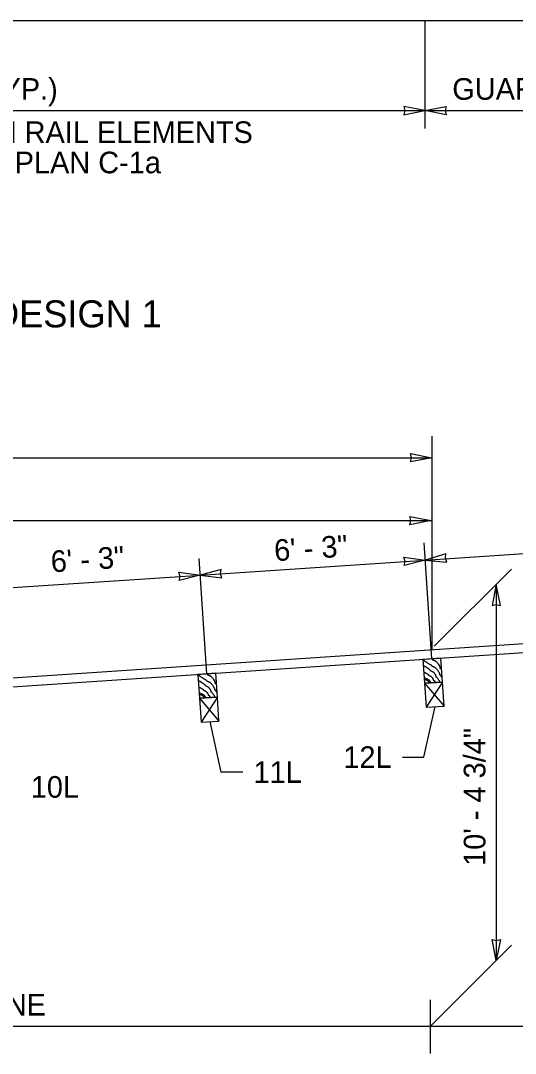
# Model space of a CAD drawing. Extents: x 1312564.2 to 1312581.5, y 1207298.4 to 1207352.6.
# Drawn here: x 1312571.742 to 1312573.565, y 1207302.185 to 1207305.993 of the extents above; entities that cross this region are included whole.
import ezdxf

# ---------------------------------------------------------------- set-up
doc = ezdxf.new("R2010")
doc.units = 0
for name, color, linetype in [('Level 13', 7, 'Continuous'), ('Level 14', 7, 'Continuous'), ('Level 15', 7, 'Continuous'), ('Level 20', 7, 'Continuous')]:
    doc.layers.add(name, color=color, linetype=linetype)

msp = doc.modelspace()

# ---------------------------------------------------------------- linework, layer by layer
at = {"layer": 'Level 13'}
for points in [[(1312573.294965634, 1207303.5710825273), (1312573.2905538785, 1207303.5775561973), (1312573.2898937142, 1207303.5782214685), (1312573.2890815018, 1207303.5787456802), (1312573.2882636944, 1207303.579264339), (1312573.2875867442, 1207303.5799129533), (1312573.2870264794, 1207303.58085674), (1312573.2866269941, 1207303.5818831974), (1312573.2861106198, 1207303.5840858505), (1312573.2856381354, 1207303.5863243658), (1312573.2850722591, 1207303.5879085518), (1312573.2848100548, 1207303.5884021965), (1312573.2817499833, 1207303.593289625), (1312573.2783825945, 1207303.597952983), (1312573.2746248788, 1207303.6023237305), (1312573.2725737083, 1207303.6043779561), (1312573.271500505, 1207303.6053685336), (1312573.2703938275, 1207303.6063333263), (1312573.268983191, 1207303.6073419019), (1312573.267453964, 1207303.6081461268), (1312573.264204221, 1207303.6094031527), (1312573.2609735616, 1207303.6106276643), (1312573.258760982, 1207303.6118394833), (1312573.258090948, 1207303.6123429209), (1312573.257372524, 1207303.6131045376), (1312573.256746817, 1207303.6139810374), (1312573.256101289, 1207303.6148371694), (1312573.2553234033, 1207303.6155376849), (1312573.2515998, 1207303.6178210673), (1312573.2477912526, 1207303.6199826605), (1312573.243992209, 1207303.6221635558), (1312573.2402971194, 1207303.6245048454), (1312573.2246592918, 1207303.6351931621)], [(1312573.2881720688, 1207303.5530882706), (1312573.2850821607, 1207303.558025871), (1312573.2832165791, 1207303.560930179), (1312573.2812929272, 1207303.5637980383), (1312573.2793293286, 1207303.5666371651), (1312573.2773439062, 1207303.5694552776), (1312573.2770386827, 1207303.5697802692), (1312573.276663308, 1207303.5700301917), (1312573.2757935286, 1207303.5704026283), (1312573.274917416, 1207303.570768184), (1312573.2742178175, 1207303.5713224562), (1312573.273876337, 1207303.5718176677), (1312573.273586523, 1207303.5723418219), (1312573.2731335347, 1207303.5734615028), (1312573.2725355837, 1207303.5758781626), (1312573.2719701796, 1207303.5783251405), (1312573.271294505, 1207303.5800315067), (1312573.270983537, 1207303.5805551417), (1312573.2692403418, 1207303.5830375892), (1312573.2673483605, 1207303.5854125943), (1312573.2652962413, 1207303.5876589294), (1312573.2630726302, 1207303.589755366), (1312573.2619236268, 1207303.5905982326), (1312573.2606661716, 1207303.5912779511), (1312573.257977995, 1207303.5923629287), (1312573.255312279, 1207303.5934402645), (1312573.2540829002, 1207303.5941104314), (1312573.2529732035, 1207303.5949399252), (1312573.252551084, 1207303.5955283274), (1312573.2522583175, 1207303.5962393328), (1312573.2519457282, 1207303.596930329), (1312573.2514641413, 1207303.597458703), (1312573.2254588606, 1207303.6143303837)], [(1312573.293034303, 1207303.6000528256), (1312573.2923153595, 1207303.6011020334), (1312573.2920134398, 1207303.6014609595), (1312573.2916553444, 1207303.6017676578), (1312573.2908435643, 1207303.602292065), (1312573.290025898, 1207303.602810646), (1312573.289660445, 1207303.6031100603), (1312573.289348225, 1207303.6034587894), (1312573.2887867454, 1207303.604401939), (1312573.28838669, 1207303.6054280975), (1312573.2878705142, 1207303.607630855), (1312573.2873990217, 1207303.6098698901), (1312573.2870548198, 1207303.610941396), (1312573.2865715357, 1207303.6119480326), (1312573.285830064, 1207303.6131866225), (1312573.2850720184, 1207303.6144135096), (1312573.2801193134, 1207303.621480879), (1312573.2763585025, 1207303.6258493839), (1312573.2743162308, 1207303.6279100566), (1312573.2732511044, 1207303.6289064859), (1312573.2721553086, 1207303.6298791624), (1312573.2707337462, 1207303.6308688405), (1312573.2691558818, 1207303.6316111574), (1312573.2657773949, 1207303.6327121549), (1312573.2625121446, 1207303.6338990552), (1312573.2610758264, 1207303.6347487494), (1312573.2598524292, 1207303.6358887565), (1312573.2586584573, 1207303.6373924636)], [(1312572.4655438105, 1207303.515788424), (1312572.4611320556, 1207303.522262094), (1312572.460471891, 1207303.5229273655), (1312572.4596596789, 1207303.523451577), (1312572.4588418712, 1207303.5239702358), (1312572.458164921, 1207303.52461885), (1312572.4576046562, 1207303.5255626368), (1312572.457205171, 1207303.526589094), (1312572.4566887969, 1207303.5287917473), (1312572.4562163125, 1207303.5310302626), (1312572.455650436, 1207303.5326144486), (1312572.455388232, 1207303.5331080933), (1312572.4523281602, 1207303.537995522), (1312572.4489607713, 1207303.54265888), (1312572.4452030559, 1207303.547029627), (1312572.4431518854, 1207303.5490838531), (1312572.4420786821, 1207303.5500744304), (1312572.4409720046, 1207303.551039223), (1312572.4395613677, 1207303.5520477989), (1312572.438032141, 1207303.5528520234), (1312572.4347823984, 1207303.5541090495), (1312572.4315517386, 1207303.555333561), (1312572.4293391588, 1207303.5565453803), (1312572.428669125, 1207303.5570488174), (1312572.4279507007, 1207303.5578104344), (1312572.4273249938, 1207303.5586869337), (1312572.4266794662, 1207303.559543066), (1312572.4259015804, 1207303.5602435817), (1312572.4221779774, 1207303.5625269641), (1312572.4183694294, 1207303.5646885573), (1312572.4145703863, 1207303.5668694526), (1312572.410875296, 1207303.5692107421), (1312572.3952374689, 1207303.5798990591)], [(1312572.46361248, 1207303.5447587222), (1312572.4628935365, 1207303.5458079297), (1312572.4625916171, 1207303.5461668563), (1312572.4622335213, 1207303.5464735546), (1312572.4614217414, 1207303.546997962), (1312572.4606040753, 1207303.5475165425), (1312572.460238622, 1207303.5478159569), (1312572.459926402, 1207303.5481646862), (1312572.4593649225, 1207303.5491078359), (1312572.4589648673, 1207303.5501339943), (1312572.4584486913, 1207303.5523367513), (1312572.4579771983, 1207303.5545757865), (1312572.457632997, 1207303.5556472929), (1312572.4571497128, 1207303.5566539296), (1312572.4564082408, 1207303.557892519), (1312572.4556501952, 1207303.5591194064), (1312572.4506974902, 1207303.566186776), (1312572.4469366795, 1207303.5705552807), (1312572.4448944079, 1207303.5726159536), (1312572.4438292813, 1207303.5736123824), (1312572.4427334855, 1207303.574585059), (1312572.4413119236, 1207303.5755747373), (1312572.4397340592, 1207303.576317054), (1312572.4363555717, 1207303.577418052), (1312572.4330903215, 1207303.5786049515), (1312572.4316540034, 1207303.5794546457), (1312572.430430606, 1207303.5805946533), (1312572.4292366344, 1207303.5820983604)], [(1312573.271339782, 1207303.5519661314), (1312573.26698964, 1207303.5582407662), (1312573.2667558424, 1207303.5584599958), (1312573.2664523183, 1207303.558586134), (1312573.2657273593, 1207303.5586815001), (1312573.2649972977, 1207303.5587715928), (1312573.2644446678, 1207303.5591011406), (1312573.2642876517, 1207303.559334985), (1312573.2641576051, 1207303.5595829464), (1312573.2639637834, 1207303.560113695), (1312573.2637387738, 1207303.5612618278), (1312573.2635354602, 1207303.562425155), (1312573.2633687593, 1207303.5629748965), (1312573.2631196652, 1207303.563483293), (1312573.262226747, 1207303.5648996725), (1312573.2613062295, 1207303.5663041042), (1312573.2593449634, 1207303.569040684), (1312573.2559621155, 1207303.5728282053), (1312573.2553318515, 1207303.5734078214), (1312573.254679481, 1207303.5739696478), (1312573.2537698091, 1207303.5745987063), (1312573.2527804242, 1207303.5750839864), (1312573.2506736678, 1207303.575807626), (1312573.2485815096, 1207303.5765093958), (1312573.2471556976, 1207303.5772432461), (1312573.2469376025, 1207303.5773954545), (1312573.2467262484, 1207303.5775581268), (1312573.2461523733, 1207303.5781789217), (1312573.2456614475, 1207303.57890371), (1312573.2451487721, 1207303.579604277), (1312573.244509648, 1207303.5801524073), (1312573.2287262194, 1207303.5893404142)], [(1312572.458750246, 1207303.4977941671), (1312572.455660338, 1207303.5027317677), (1312572.453794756, 1207303.505636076), (1312572.451871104, 1207303.5085039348), (1312572.4499075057, 1207303.511343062), (1312572.447922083, 1207303.5141611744), (1312572.4476168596, 1207303.5144861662), (1312572.447241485, 1207303.5147360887), (1312572.4463717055, 1207303.515108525), (1312572.4454955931, 1207303.5154740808), (1312572.4447959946, 1207303.5160283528), (1312572.444454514, 1207303.5165235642), (1312572.4441647, 1207303.5170477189), (1312572.4437117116, 1207303.5181673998), (1312572.4431137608, 1207303.5205840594), (1312572.4425483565, 1207303.523031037), (1312572.4418726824, 1207303.5247374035), (1312572.441561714, 1207303.5252610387), (1312572.4398185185, 1207303.5277434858), (1312572.4379265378, 1207303.530118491), (1312572.4358744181, 1207303.5323648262), (1312572.433650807, 1207303.534461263), (1312572.4325018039, 1207303.5353041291), (1312572.4312443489, 1207303.535983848), (1312572.428556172, 1207303.5370688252), (1312572.425890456, 1207303.5381461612), (1312572.424661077, 1207303.5388163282), (1312572.4235513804, 1207303.5396458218), (1312572.423129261, 1207303.5402342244), (1312572.4228364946, 1207303.5409452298), (1312572.4225239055, 1207303.5416362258), (1312572.4220423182, 1207303.5421646), (1312572.3960370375, 1207303.5590362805)], [(1312572.4419179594, 1207303.496672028), (1312572.4375678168, 1207303.5029466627), (1312572.437334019, 1207303.5031658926), (1312572.4370304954, 1207303.503292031), (1312572.4363055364, 1207303.5033873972), (1312572.4355754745, 1207303.5034774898), (1312572.4350228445, 1207303.5038070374), (1312572.4348658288, 1207303.504040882), (1312572.4347357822, 1207303.5042888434), (1312572.4345419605, 1207303.5048195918), (1312572.434316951, 1207303.5059677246), (1312572.4341136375, 1207303.5071310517), (1312572.4339469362, 1207303.5076807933), (1312572.4336978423, 1207303.5081891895), (1312572.432804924, 1207303.5096055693), (1312572.4318844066, 1207303.5110100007), (1312572.4299231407, 1207303.5137465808), (1312572.4265402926, 1207303.5175341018), (1312572.4259100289, 1207303.5181137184), (1312572.4252576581, 1207303.5186755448), (1312572.4243479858, 1207303.519304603), (1312572.4233586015, 1207303.5197898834), (1312572.4212518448, 1207303.5205135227), (1312572.4191596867, 1207303.5212152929), (1312572.4177338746, 1207303.521949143), (1312572.4175157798, 1207303.5221013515), (1312572.4173044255, 1207303.5222640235), (1312572.4167305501, 1207303.5228848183), (1312572.4162396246, 1207303.5236096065), (1312572.4157269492, 1207303.5243101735), (1312572.4150878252, 1207303.5248583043), (1312572.3993043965, 1207303.5340463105)], [(1312573.254547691, 1207303.550846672), (1312573.252999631, 1207303.5530829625), (1312573.2526560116, 1207303.553595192), (1312573.252320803, 1207303.554121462), (1312573.2503211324, 1207303.5573504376), (1312573.2487829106, 1207303.5592783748), (1312573.2468605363, 1207303.5607285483), (1312573.2404865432, 1207303.564025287), (1312573.2298765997, 1207303.569512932)], [(1312573.2465920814, 1207303.5503163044), (1312573.246208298, 1207303.552070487), (1312573.245782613, 1207303.5537861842), (1312573.2451952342, 1207303.5553533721), (1312573.244803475, 1207303.556046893), (1312573.2445765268, 1207303.556365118), (1312573.2444544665, 1207303.5565163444), (1312573.2443911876, 1207303.5565898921), (1312573.244358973, 1207303.556626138), (1312573.2443427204, 1207303.5566441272), (1312573.2443263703, 1207303.5566620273), (1312573.244022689, 1207303.5569751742), (1312573.2437021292, 1207303.5572728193), (1312573.2430136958, 1207303.5578246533), (1312573.2414708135, 1207303.558775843), (1312573.2379069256, 1207303.5602390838), (1312573.2340597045, 1207303.561442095), (1312573.2321626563, 1207303.5620679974), (1312573.2303541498, 1207303.5627752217)], [(1312572.425125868, 1207303.495552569), (1312572.423577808, 1207303.4977888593), (1312572.4232341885, 1207303.4983010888), (1312572.42289898, 1207303.498827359), (1312572.4208993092, 1207303.5020563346), (1312572.4193610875, 1207303.5039842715), (1312572.4174387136, 1207303.505434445), (1312572.41106472, 1207303.5087311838), (1312572.4004547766, 1207303.514218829)], [(1312572.417170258, 1207303.4950222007), (1312572.4167864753, 1207303.4967763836), (1312572.4163607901, 1207303.4984920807), (1312572.4157734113, 1207303.500059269), (1312572.415381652, 1207303.5007527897), (1312572.4151547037, 1207303.5010710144), (1312572.4150326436, 1207303.501222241), (1312572.4149693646, 1207303.501295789), (1312572.41493715, 1207303.5013320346), (1312572.4149208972, 1207303.501350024), (1312572.4149045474, 1207303.501367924), (1312572.414600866, 1207303.501681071), (1312572.4142803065, 1207303.5019787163), (1312572.4135918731, 1207303.5025305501), (1312572.4120489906, 1207303.5034817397), (1312572.4084851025, 1207303.5049449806), (1312572.4046378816, 1207303.506147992), (1312572.4027408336, 1207303.5067738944), (1312572.400932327, 1207303.507481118)]]:
    msp.add_spline(points, degree=3, dxfattribs=at)
at = {"layer": 'Level 14'}
for p, q in [((1312573.2299524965, 1207303.5492070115), (1312573.3020151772, 1207303.4653381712)), ((1312573.2961298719, 1207303.5536187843), (1312573.2358378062, 1207303.4609263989)), ((1312572.4667080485, 1207303.498324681), (1312572.4064159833, 1207303.4056322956)), ((1312572.4005306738, 1207303.4939129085), (1312572.4725933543, 1207303.4100440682))]:
    msp.add_line(p, q, dxfattribs=at)
for points in [[(1312573.2567574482, 1207304.3811178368), (1312573.1783991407, 1207304.3657501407), (1312573.182026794, 1207304.3811178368), (1312573.1783991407, 1207304.3964855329)], [(1312573.2541045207, 1207304.148982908), (1312573.1757462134, 1207304.133615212), (1312573.1793738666, 1207304.148982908), (1312573.1757462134, 1207304.1643506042)]]:
    msp.add_lwpolyline(points, close=True, dxfattribs=at)
at = {"layer": 'Level 15'}
for p, q in [((1312568.2589525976, 1207305.9928110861), (1312575.0870337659, 1207305.9928110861)), ((1312573.2317506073, 1207305.9913417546), (1312573.2317506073, 1207305.5948654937)), ((1312569.8758038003, 1207305.6611897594), (1312573.2317506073, 1207305.6611897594)), ((1312573.196387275, 1207305.6611897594), (1312575.0870337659, 1207305.6611897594)), ((1312573.2567574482, 1207304.4608464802), (1312573.2567574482, 1207303.673069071)), ((1312566.1858060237, 1207304.3811178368), (1312573.2567574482, 1207304.3811178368)), ((1312568.208966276, 1207304.148982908), (1312573.2541045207, 1207304.148982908)), ((1312573.232891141, 1207304.0036690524), (1312575.5205605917, 1207304.1561784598)), ((1312573.2571558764, 1207303.6396935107), (1312573.2286219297, 1207304.0677080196)), ((1312572.4277340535, 1207303.5843994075), (1312572.3993766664, 1207304.009765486)), ((1312572.403469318, 1207303.9483749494), (1312573.232891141, 1207304.0036690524)), ((1312573.2662743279, 1207303.685939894), (1312573.5507935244, 1207303.9704590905)), ((1312571.5799718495, 1207303.8934757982), (1312572.4043531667, 1207303.9484338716)), ((1312573.4944168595, 1207303.914082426), (1312573.4944168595, 1207302.5265642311)), ((1312568.2091764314, 1207303.3364014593), (1312575.5205605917, 1207303.8238210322)), ((1312568.2113823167, 1207303.3033127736), (1312575.5205605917, 1207303.7905852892)), ((1312573.2281256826, 1207303.2771928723), (1312573.2689264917, 1207303.463132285)), ((1312572.480305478, 1207303.2218987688), (1312572.4395046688, 1207303.407838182)), ((1312573.148397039, 1207303.2771928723), (1312573.2281256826, 1207303.2771928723)), ((1312572.5600341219, 1207303.2218987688), (1312572.480305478, 1207303.2218987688)), ((1312573.2511147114, 1207302.2832620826), (1312573.5513630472, 1207302.5835104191)), ((1312573.2511147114, 1207302.382576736), (1312573.2511147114, 1207302.184668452)), ((1312565.7291221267, 1207302.2843292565), (1312575.5205605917, 1207302.2843292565))]:
    msp.add_line(p, q, dxfattribs=at)
for points in [[(1312573.2317506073, 1207305.6611897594), (1312573.1533922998, 1207305.676557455), (1312573.157019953, 1207305.6611897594), (1312573.1533922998, 1207305.645822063)], [(1312573.2317506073, 1207305.6611897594), (1312573.3101089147, 1207305.676557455), (1312573.3064812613, 1207305.6611897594), (1312573.3101089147, 1207305.645822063)], [(1312573.232891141, 1207304.0036690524), (1312573.1557286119, 1207303.9831231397), (1312573.1583259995, 1207303.9986981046), (1312573.1536841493, 1207304.0137904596)], [(1312573.232891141, 1207304.0036690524), (1312573.3124173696, 1207303.9964739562), (1312573.3072223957, 1207304.0113849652), (1312573.309243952, 1207304.0270450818)], [(1312572.403469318, 1207303.9483749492), (1312572.326306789, 1207303.9278290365), (1312572.3289041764, 1207303.9434040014), (1312572.3242623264, 1207303.9584963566)], [(1312572.403469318, 1207303.9483749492), (1312572.4826763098, 1207303.9382535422), (1312572.4780344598, 1207303.9533458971), (1312572.4806318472, 1207303.9689208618)], [(1312573.4944168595, 1207303.914082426), (1312573.4790491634, 1207303.8357241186), (1312573.4944168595, 1207303.8393517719), (1312573.5097845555, 1207303.8357241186)], [(1312573.290244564, 1207303.6418993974), (1312573.2240671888, 1207303.6374876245), (1312573.2299524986, 1207303.549207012), (1312573.2961298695, 1207303.5536187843)], [(1312572.460822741, 1207303.586605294), (1312572.3946453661, 1207303.5821935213), (1312572.4005306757, 1207303.4939129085), (1312572.4667080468, 1207303.498324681)], [(1312573.2961298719, 1207303.5536187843), (1312573.2299524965, 1207303.5492070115), (1312573.2358378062, 1207303.4609263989), (1312573.3020151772, 1207303.4653381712)], [(1312572.4667080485, 1207303.498324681), (1312572.4005306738, 1207303.4939129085), (1312572.4064159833, 1207303.4056322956), (1312572.4725933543, 1207303.4100440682)], [(1312573.4944168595, 1207302.5265642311), (1312573.4790491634, 1207302.6049225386), (1312573.4944168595, 1207302.6012948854), (1312573.5097845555, 1207302.6049225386)]]:
    msp.add_lwpolyline(points, close=True, dxfattribs=at)

# ---------------------------------------------------------------- texts
at = {"layer": 'Level 20'}
for s, height, p in [('25\' - 0" (TYP.)', 0.07972865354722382, (1312571.2098403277, 1207305.7010540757)), ('GUARDRAIL (SEE CONTRACT) ', 0.0797286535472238, (1312573.3325406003, 1207305.7010540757)), ('STANDARD THRIE BEAM RAIL ELEMENTS', 0.0797286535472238, (1312570.4587734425, 1207305.541596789)), ('STANDARD PLAN C-1a', 0.0797286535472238, (1312571.1033424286, 1207305.429976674)), ('BEAM GUARDRAIL BULL NOSE TERMINAL - DESIGN 1', 0.0996608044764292, (1312568.8331379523, 1207304.8617824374)), ('12L', 0.07972865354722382, (1312572.9309048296, 1207303.2373285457)), ('11L', 0.07972865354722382, (1312572.5998984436, 1207303.182034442)), ('10L', 0.07972865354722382, (1312571.7787349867, 1207303.12729089)), ('SYMMETRICAL ABOUT BULLNOSE CENTERLINE', 0.07972865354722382, (1312569.364287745, 1207302.3241935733))]:
    msp.add_text(s, height=height, dxfattribs=at).set_placement(p)
for s, height, rotation, p in [('6\' - 3"', 0.0797286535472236, 3.81402777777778, (1312572.6784247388, 1207303.9992397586)), ('6\' - 3"', 0.0797286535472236, 3.81402777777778, (1312571.8550122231, 1207303.958044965)), ('10\' - 4 3/4"', 0.07972865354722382, 90, (1312573.4545525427, 1207302.875967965))]:
    msp.add_text(s, height=height, rotation=rotation, dxfattribs=at).set_placement(p)

doc.saveas('drawing.dxf')
